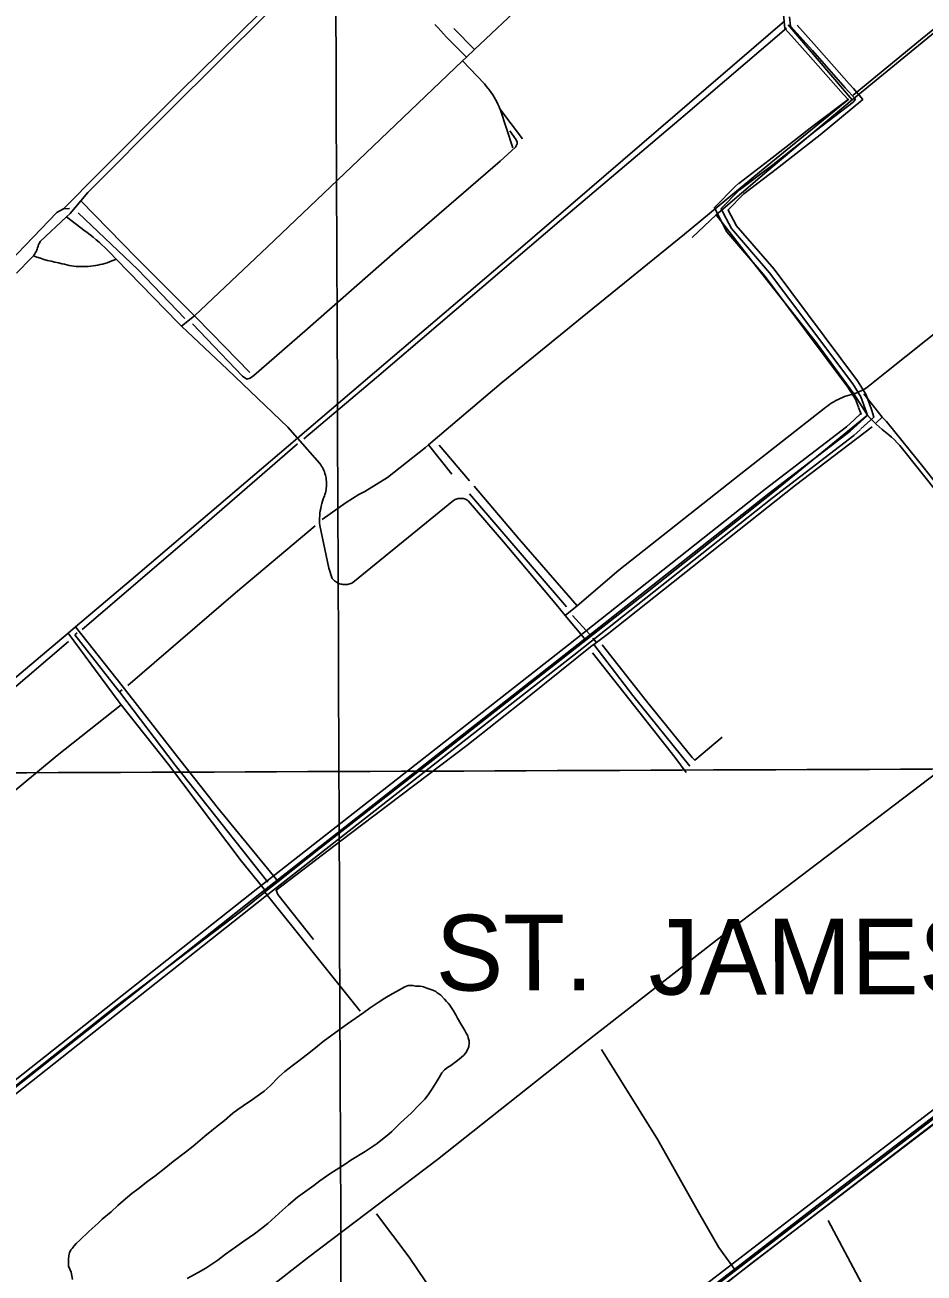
# Model space of a CAD drawing. Extents: x 3419139 to 3457078, y 540382 to 565875.
# Drawn here: x 3427669 to 3430044, y 556590 to 559887 of the extents above; entities that cross this region are included whole.
import ezdxf

# ---------------------------------------------------------------- set-up
doc = ezdxf.new("R2010")
doc.units = 0
for name, color, linetype in [('V-DTCH-CNTR', 7, 'Continuous'), ('V-GRID-MAJR', 7, 'Continuous'), ('V-ROAD-CNTR', 7, 'Continuous'), ('V-SITE-VEGE', 7, 'Continuous'), ('V-TOPO-GNAM-IDEN', 7, 'Continuous'), ('V-TOPO-SHOR', 7, 'Continuous')]:
    doc.layers.add(name, color=color, linetype=linetype)

msp = doc.modelspace()

# ---------------------------------------------------------------- linework, layer by layer
at = {"layer": 'V-DTCH-CNTR'}
for p, q in [((3428856.856, 559822.829), (3428801.523, 559878.1410000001)), ((3429684.8540000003, 559887.773), (3429853.677, 559689.77)), ((3428923.6720000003, 559665.7220000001), (3428982.994, 559586.514)), ((3428843.151, 558683.1900000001), (3428762.928, 558777.204)), ((3429127.292, 558353.085), (3429095.845, 558327.442)), ((3427923.717, 558091.468), (3427753.973, 557957.6410000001)), ((3429385.561, 557953.392), (3429415.276, 557912.434)), ((3428302.3540000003, 557596.366), (3428554.677, 557282.166))]:
    msp.add_line(p, q, dxfattribs=at)
for points in [[(3429853.677, 559689.77), (3430082.397, 559876.9720000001), (3430320.146, 560068.611), (3430369.134, 560108.099), (3430639.949, 560331.625), (3430956.687, 560585.09), (3431147.6240000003, 560740.107), (3431172.966, 560760.681), (3431507.447, 561035.132), (3431758.2800000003, 561244.818), (3432070.7600000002, 561502.703), (3432217.62, 561622.799), (3432367.171, 561745.096), (3432625.315, 561955.827), (3432637.14, 561965.481), (3432783.183, 562093.137), (3432796.327, 562104.628), (3432946.943, 562228.147)], [(3428083.127, 559091.551), (3428116.887, 559118.654), (3428309.612, 559300.99), (3428569.427, 559548.786), (3428825.11, 559792.561), (3428835.3540000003, 559802.328), (3428856.856, 559822.829), (3429121.949, 560073.7660000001), (3429396.272, 560338.263), (3429451.2800000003, 560390.3420000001), (3429662.879, 560590.671), (3429947.5160000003, 560858.14), (3430055.9020000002, 560962.301), (3430193.71, 561094.741), (3430518.281, 561407.3250000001), (3430543.136, 561431.262), (3430886.35, 561751.719)], [(3427647.145, 559231.325), (3427686.94, 559272.447), (3427689.348, 559274.87), (3427691.603, 559277.4400000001), (3427693.694, 559280.145), (3427695.613, 559282.976), (3427697.356, 559285.919), (3427698.912, 559288.966), (3427700.276, 559292.104), (3427701.444, 559295.319), (3427702.41, 559298.602), (3427703.852, 559302.876), (3427705.519, 559307.0700000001), (3427707.4080000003, 559311.169), (3427709.511, 559315.16), (3427778.7460000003, 559380.196), (3427788.506, 559389.363), (3427817.238, 559422.969), (3427835.68, 559444.534), (3428051.134, 559661.573), (3428308.594, 559917.831)], [(3427360.659, 557923.958), (3427670.441, 558185.442), (3427783.274, 558280.7710000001), (3427802.4390000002, 558296.962), (3427949.772, 558421.442), (3428389.025, 558795.595), (3428622.3000000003, 558994.554), (3428971.417, 559292.4130000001), (3429342.221, 559611.182), (3429676.021, 559898.082)], [(3428835.3540000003, 559802.328), (3428782.2630000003, 559855.382), (3428774.952, 559863.823), (3428767.473, 559872.118), (3428759.828, 559880.259), (3428752.019, 559888.242)], [(3428825.11, 559792.561), (3428882.79, 559731.533), (3428887.506, 559726.091), (3428892.044, 559720.5), (3428896.401, 559714.768), (3428900.5700000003, 559708.8960000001), (3428904.548, 559702.8960000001), (3428908.33, 559696.768), (3428911.914, 559690.524), (3428915.295, 559684.165), (3428918.468, 559677.703), (3428921.431, 559671.1410000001), (3428923.6720000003, 559665.7220000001), (3428924.184, 559664.487), (3428957.447, 559562.868)], [(3429853.677, 559689.77), (3429628.769, 559500.486), (3429494.869, 559385.652), (3429431.393, 559325.5970000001)], [(3427817.238, 559422.969), (3427963.256, 559272.732), (3428116.887, 559118.654), (3428162.8170000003, 559072.589), (3428263.519, 558968.95)], [(3429894.018, 558856.152), (3429857.951, 558913.025), (3429759.008, 559048.199), (3429600.886, 559248.77), (3429494.869, 559385.652)], [(3428451.5670000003, 558616.589), (3428453.099, 558622.836), (3428454.86, 558629.023), (3428456.844, 558635.14), (3428458.602, 558639.078), (3428460.17, 558643.0970000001), (3428461.553, 558647.182), (3428462.741, 558651.327), (3428463.734, 558655.526), (3428464.531, 558659.763), (3428465.127, 558664.035), (3428465.524, 558668.33), (3428465.72, 558672.639), (3428465.714, 558676.95), (3428465.507, 558681.259), (3428465.1, 558685.552), (3428464.492, 558689.822), (3428463.685, 558694.059), (3428462.681, 558698.253), (3428461.481, 558702.3960000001), (3428460.091, 558706.478), (3428458.512, 558710.49), (3428456.744, 558714.426), (3428454.796, 558718.275), (3428452.673, 558722.026), (3428450.373, 558725.676), (3428447.907, 558729.215), (3428389.025, 558795.595), (3428363.232, 558824.67), (3428203.847, 558977.519), (3428083.127, 559091.551), (3428073.5100000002, 559100.636), (3427910.022, 559269.099), (3427894.576, 559285.014), (3427887.433, 559292.327), (3427880.142, 559299.491), (3427872.708, 559306.505), (3427865.128, 559313.366), (3427857.413, 559320.069), (3427849.561, 559326.612), (3427841.576, 559332.9940000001), (3427833.464, 559339.214), (3427825.227, 559345.264), (3427816.865, 559351.143), (3427778.7460000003, 559380.196)], [(3427691.603, 559277.4400000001), (3427700.8680000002, 559274.155), (3427710.201, 559271.0650000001), (3427719.597, 559268.175), (3427729.053, 559265.482), (3427738.5640000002, 559262.9890000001), (3427748.1240000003, 559260.698), (3427757.731, 559258.609), (3427767.379, 559256.724), (3427773.523, 559255.049), (3427779.718, 559253.5750000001), (3427785.957, 559252.297), (3427792.234, 559251.219), (3427798.541, 559250.345), (3427804.8740000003, 559249.6730000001), (3427811.225, 559249.204), (3427817.588, 559248.938), (3427823.953, 559248.877), (3427830.3200000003, 559249.02), (3427836.679, 559249.366), (3427843.024, 559249.917), (3427849.346, 559250.671), (3427855.644, 559251.627), (3427861.907, 559252.782), (3427868.126, 559254.14), (3427874.303, 559255.696), (3427880.4250000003, 559257.447), (3427886.489, 559259.395), (3427892.485, 559261.537), (3427898.41, 559263.87), (3427904.257, 559266.3910000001), (3427910.022, 559269.099)], [(3430312.216, 559264.603), (3429944.632, 558971.028), (3429896.179, 558932.057), (3429891.77, 558929.008), (3429887.239, 558926.14), (3429882.594, 558923.46), (3429877.845, 558920.973), (3429872.998, 558918.682), (3429868.062, 558916.593), (3429863.042, 558914.704), (3429857.951, 558913.025), (3429851.815, 558911.4990000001), (3429845.735, 558909.765), (3429839.716, 558907.827), (3429833.7660000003, 558905.687), (3429827.892, 558903.346), (3429822.1010000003, 558900.811), (3429816.397, 558898.079), (3429810.79, 558895.156), (3429805.285, 558892.047), (3429799.8880000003, 558888.752), (3429794.6040000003, 558885.279), (3429789.443, 558881.627), (3429784.407, 558877.806), (3429779.502, 558873.814), (3429559.74, 558701.837), (3429237.853, 558447.281), (3429127.292, 558353.085)], [(3428766.545, 557961.274), (3429049.56, 558182.9990000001), (3429150.197, 558261.8470000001), (3429313.361, 558389.687), (3429648.8710000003, 558655.4400000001), (3429894.018, 558856.152)], [(3429894.018, 558856.152), (3429901.534, 558848.294), (3429909.235, 558840.612), (3429917.109, 558833.112), (3429925.1580000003, 558825.799), (3429933.377, 558818.676), (3429941.759, 558811.745), (3429950.299, 558805.014), (3429957.9590000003, 558798.183), (3429965.428, 558791.144), (3429972.698, 558783.901), (3429979.768, 558776.46), (3430139.082, 558576.262), (3430206.832, 558487.6900000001), (3430234.275, 558451.811), (3430395.049, 558223.572)], [(3429127.292, 558353.085), (3428974.6380000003, 558529.093), (3428855.3200000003, 558668.928)], [(3429072.651, 558355.432), (3428933.416, 558522.281), (3428839.507, 558630.53), (3428837.2090000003, 558632.035), (3428834.799, 558633.346), (3428832.288, 558634.458), (3428829.6950000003, 558635.361), (3428827.037, 558636.049), (3428824.3310000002, 558636.5160000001), (3428821.595, 558636.764), (3428818.8510000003, 558636.787), (3428816.113, 558636.584), (3428813.399, 558636.158), (3428810.731, 558635.513), (3428808.1240000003, 558634.653), (3428805.596, 558633.582), (3428803.163, 558632.308), (3428800.845, 558630.839), (3428535.287, 558414.321), (3428532.586, 558412.963), (3428529.796, 558411.795), (3428526.931, 558410.827), (3428524.009, 558410.059), (3428521.037, 558409.498), (3428518.035, 558409.143), (3428515.014, 558409), (3428511.991, 558409.0650000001), (3428508.978, 558409.3420000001), (3428505.992, 558409.827), (3428503.049, 558410.522), (3428500.162, 558411.417), (3428497.342, 558412.51), (3428494.605, 558413.7980000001), (3428491.964, 558415.275), (3428489.432, 558416.932), (3428487.024, 558418.759), (3428484.7460000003, 558420.7490000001), (3428482.614, 558422.894), (3428480.636, 558425.181), (3428472.061, 558452.5650000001), (3428447.684, 558565.465), (3428447.346, 558571.888), (3428447.245, 558578.318), (3428447.379, 558584.7490000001), (3428447.7490000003, 558591.17), (3428448.353, 558597.574), (3428449.191, 558603.949), (3428450.262, 558610.292), (3428451.5670000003, 558616.589)], [(3429072.651, 558355.432), (3429095.845, 558327.442), (3429150.197, 558261.8470000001)], [(3427802.4390000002, 558296.962), (3427925.866, 558141.218), (3428071.997, 557953.887)], [(3427783.274, 558280.7710000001), (3427915.742, 558101.581), (3427923.717, 558091.468), (3428048.0270000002, 557933.837)], [(3429385.561, 557953.392), (3429290.69, 558073.894), (3429168.43, 558228.829)], [(3429193.67, 558249.676), (3429310.514, 558100.76), (3429430.924, 557952.564)], [(3429430.924, 557952.564), (3429438.357, 557945.116), (3429510.352, 558005.796)], [(3428766.545, 557961.274), (3428450.035, 557713.626), (3428337.88, 557625.058), (3428305.383, 557598.811), (3428302.3540000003, 557596.366), (3428239.023, 557545.221), (3427910.11, 557295.107), (3427522.846, 556989.259), (3427215.021, 556745.319), (3427048.697, 556615.306)], [(3427753.973, 557957.6410000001), (3427416.344, 557677.778), (3427058.855, 557384.2930000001)], [(3428048.0270000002, 557933.837), (3428240.555, 557679.648), (3428305.383, 557598.811)], [(3428337.88, 557625.058), (3428176.639, 557821.208), (3428071.997, 557953.887)], [(3430678.9450000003, 557466.131), (3430410.847, 557260.59), (3430348.424, 557212.706), (3430050.899, 556984.473), (3429713.295, 556725.687), (3429545.367, 556596.567), (3429339.694, 556438.425), (3429090.213, 556247.741), (3428991.467, 556171.965), (3428799.774, 556024.866), (3428589.6720000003, 555861.6460000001), (3428508.09, 555798.2710000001), (3428179.173, 555545.677), (3428020.862, 555425.238), (3427990.4390000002, 555402.0920000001), (3427933.417, 555358.711), (3427873.965, 555313.3150000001), (3427631.808, 555128.405), (3427476.264, 555006.924), (3427443.144, 554981.055), (3427144.341, 554749.335), (3427103.053, 554717.314)], [(3429545.367, 556596.567), (3429501.281, 556657.362), (3429447.5810000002, 556751.295), (3429340.184, 556941.9230000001), (3429191.444, 557180.921)], [(3428991.467, 556171.965), (3428884.0330000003, 556336.371), (3428684.301, 556632.028), (3428597.501, 556746.714)], [(3430036.057, 556283.17), (3429983.551, 556371.883), (3429878.556, 556563.158), (3429790.148, 556729.482)]]:
    msp.add_lwpolyline(points, dxfattribs=at)
at = {"layer": 'V-GRID-MAJR'}
for points in [[(3428547.802, 545795.094), (3428523.127, 551854.157), (3428498.443, 557915.153), (3428473.759, 563976.166), (3428473.751, 563978.083)], [(3423224.717, 557894.059), (3428498.443, 557915.153), (3433772.166, 557937.014), (3439045.886, 557959.642), (3444319.603, 557983.0380000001), (3449593.316, 558007.2), (3454867.026, 558032.129)]]:
    msp.add_spline(points, degree=3, dxfattribs=at)
at = {"layer": 'V-ROAD-CNTR'}
for points in [[(3429687.9255863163, 559909.0671555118), (3429690.637580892, 559884.55320454), (3429748.784464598, 559819.4633347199), (3429834.9992921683, 559721.6315303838), (3429862.545237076, 559691.1505913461), (3429856.6932487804, 559683.4286067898), (3429759.7744426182, 559609.04875555), (3429644.112673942, 559518.1619373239), (3429555.694850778, 559450.645072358), (3429508.015946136, 559402.3261689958), (3429513.9059343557, 559389.538194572), (3429535.3648914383, 559349.320275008), (3429635.6976907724, 559232.4765086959), (3429855.083252, 558939.1710953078), (3429876.4922091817, 558905.244163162), (3429891.542179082, 558863.968245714), (3429893.9961741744, 558856.061261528), (3429848.277265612, 558814.4263447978), (3429633.430695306, 558649.2676751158), (3429113.915734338, 558238.0834974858), (3428293.893374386, 557595.6297823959), (3427459.7930425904, 556935.57410251), (3426138.184685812, 555905.6081624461), (3425524.962912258, 555427.3671189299)], [(3429693.195575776, 559934.106105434), (3429672.174617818, 559915.02814359), (3429676.255609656, 559878.137217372), (3429685.636590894, 559867.636238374)], [(3429708.601544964, 559886.959199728), (3429760.0044421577, 559829.4183148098), (3429846.1912697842, 559731.6195104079), (3429856.075250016, 559720.6825322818)], [(3429685.636590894, 559867.636238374), (3429737.564487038, 559809.50835463), (3429823.8073145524, 559711.64355036), (3429830.67830081, 559704.0405655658)], [(3429857.332247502, 559719.291535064), (3429881.669198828, 559690.661592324), (3429768.9744242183, 559597.201779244), (3429653.29865557, 559506.3029610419), (3429568.0128261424, 559441.1770912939)], [(3429856.075250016, 559720.6825322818), (3429857.332247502, 559719.291535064)], [(3429832.9682962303, 559701.5065706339), (3429843.0872759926, 559690.3095930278), (3429750.574461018, 559620.8957318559), (3429634.9266923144, 559530.0209136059), (3429554.770852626, 559468.813036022)], [(3429830.67830081, 559704.0405655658), (3429832.9682962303, 559701.5065706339)], [(3429553.9718542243, 559468.2030372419), (3429545.755870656, 559461.9290497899), (3429490.0509820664, 559405.4761626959), (3429500.464961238, 559382.8642079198), (3429522.9089163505, 559340.8012920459), (3429523.150915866, 559340.51929261)], [(3429568.0128261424, 559441.1770912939), (3429565.6338309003, 559439.3610949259), (3429525.9809102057, 559399.1761752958), (3429527.346907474, 559396.2121812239), (3429546.341869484, 559360.6112524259)], [(3429546.341869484, 559360.6112524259), (3429547.820866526, 559357.8392579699), (3429647.406667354, 559241.865489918), (3429867.4512272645, 558947.6790782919), (3429890.034182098, 558911.891149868), (3429899.331163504, 558886.3942008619)], [(3433081.895798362, 559331.5273105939), (3432807.4653472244, 559122.4147288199), (3432036.1198899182, 558531.9519097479), (3431377.287207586, 558027.9189178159), (3430607.697746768, 557435.1881032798), (3429763.04843607, 556788.385396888), (3429045.355871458, 556235.7025022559), (3428369.1832238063, 555717.4655387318), (3427538.8678844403, 555082.0678095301), (3427196.066570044, 554815.3183430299)], [(3433103.852754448, 559331.8683099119), (3432816.60232895, 559110.5187526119), (3432045.235871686, 558520.0399335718), (3431386.4211893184, 558016.0199416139), (3430616.833728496, 557423.291127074), (3429772.184417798, 556776.4884206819), (3429054.493853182, 556223.8075260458), (3428378.3032055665, 555705.5565625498), (3427548.031866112, 555070.1928332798), (3427205.27855162, 554803.4803667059)], [(3429523.150915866, 559340.51929261), (3429623.98871419, 559223.0875274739), (3429842.7152767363, 558930.663112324), (3429862.950236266, 558898.597176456), (3429870.6522208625, 558877.473218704)], [(3429899.331163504, 558886.3942008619), (3429905.7601506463, 558868.7632361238), (3429911.150139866, 558851.3952708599), (3429877.049208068, 558820.3403329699)], [(3429870.846220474, 558876.94021977), (3429877.3242075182, 558859.1732553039), (3429876.842208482, 558860.7272521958), (3429859.071244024, 558844.5442845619)], [(3429859.071244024, 558844.5442845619), (3429838.6392848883, 558825.937321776), (3429624.204713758, 558661.09565146), (3429104.635752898, 558249.8684739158), (3428982.208997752, 558153.95166575)], [(3429875.577211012, 558818.9993356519), (3429857.9152463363, 558802.9153678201), (3429642.656676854, 558637.4396987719), (3429123.1957157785, 558226.298521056), (3428998.7839646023, 558128.8267159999)], [(3428982.208997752, 558153.95166575), (3428284.6133929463, 557607.414758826), (3427605.4907511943, 557069.9988336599)], [(3428998.7839646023, 558128.8267159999), (3428303.1733558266, 557583.8448059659), (3427623.5057151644, 557045.9978816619)], [(3430921.5081191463, 557639.014695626), (3430625.9697102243, 557411.3941508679), (3429781.320399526, 556764.5914444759), (3429063.631834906, 556211.912549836), (3428387.423187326, 555693.6475863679), (3427557.195847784, 555058.31785703), (3427214.490533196, 554791.6423903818)]]:
    msp.add_lwpolyline(points, dxfattribs=at)
at = {"layer": 'V-SITE-VEGE'}
for points in [[(3428317.3000000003, 557084.937), (3428339.953, 557108.225), (3428355.741, 557122.604), (3428378.386, 557140.061), (3428392.795, 557150.674), (3428412.356, 557165.735), (3428419.217, 557171.553), (3428441.525, 557189.354), (3428456.6210000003, 557202.0210000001), (3428479.952, 557218.792), (3428495.394, 557230.429), (3428521.125, 557248.5700000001), (3428564.356, 557278.344), (3428580.826, 557290.667), (3428604.4990000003, 557307.094), (3428619.595, 557316.677), (3428638.805, 557327.9670000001), (3428650.127, 557333.782), (3428672.4250000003, 557346.096), (3428681.342, 557349.514), (3428693.683, 557350.186), (3428700.88, 557348.462), (3428709.451, 557348.111), (3428713.221, 557347.763), (3428718.362, 557347.071), (3428721.79, 557346.725), (3428726.5870000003, 557344.321), (3428730.701, 557343.286), (3428741.324, 557339.504), (3428746.12, 557337.439), (3428753.9990000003, 557333.661), (3428758.109, 557330.572), (3428762.222, 557328.166), (3428767.358, 557324.389), (3428777.633, 557314.0920000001), (3428782.767, 557307.915), (3428786.8740000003, 557303.455), (3428791.326, 557297.622), (3428794.0640000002, 557293.846), (3428800.9080000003, 557283.21), (3428806.723, 557272.235), (3428811.855, 557263.316), (3428820.068, 557248.22), (3428831.014, 557230.724), (3428834.778, 557223.863), (3428838.54, 557216.66), (3428839.906, 557211.86), (3428841.952, 557203.629), (3428842.288, 557197.8), (3428841.592, 557188.546), (3428839.186, 557182.033), (3428833.347, 557172.442), (3428827.5100000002, 557165.25), (3428816.187, 557155.665), (3428807.607, 557148.818), (3428793.54, 557138.892), (3428785.307, 557133.417), (3428777.414, 557126.911), (3428770.549, 557119.378)], [(3428770.549, 557119.378), (3428762.992, 557106.703), (3428757.839, 557097.797), (3428744.787, 557076.557), (3428734.142, 557061.484), (3428724.872, 557049.841), (3428708.396, 557033.059), (3428689.862, 557013.542), (3428660.348, 556986.15), (3428638.039, 556964.578), (3428630.832, 556958.074), (3428599.262, 556932.74), (3428591.373, 556926.924), (3428568.043, 556911.523), (3428530.304, 556888.255), (3428514.866, 556877.9890000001), (3428491.536, 556862.932), (3428474.039, 556851.981), (3428448.306, 556834.184), (3428432.18, 556821.863), (3428389.291, 556790.373), (3428365.27, 556770.518), (3428349.826, 556756.479), (3428310.361, 556721.219), (3428293.5470000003, 556707.522), (3428275.705, 556694.1730000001), (3428247.572, 556674.665), (3428229.043, 556661.661), (3428198.85, 556639.753), (3428178.605, 556624.008), (3428147.386, 556603.477), (3428127.145, 556591.8420000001), (3428097.644, 556576.108)], [(3427795.275, 556573.375), (3427791.183, 556592.578), (3427788.107, 556600.466), (3427784.687, 556608.697), (3427784.3510000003, 556613.498), (3427784.365, 556626.181), (3427785.406, 556636.808), (3427787.128, 556643.6630000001), (3427790.223, 556651.544), (3427793.6550000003, 556655.312), (3427799.492, 556662.16), (3427804.64, 556667.983), (3427815.2800000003, 556677.912), (3427837.245, 556698.799), (3427846.8540000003, 556708.386), (3427862.984, 556722.4230000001), (3427873.619, 556732.354), (3427896.9560000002, 556752.209), (3427914.804, 556768.986), (3427928.872, 556781.311), (3427951.865, 556800.14), (3427968.335, 556813.147), (3427994.068, 556832.658), (3428012.596, 556846.007), (3428041.078, 556868.943), (3428060.98, 556884.6900000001), (3428093.578, 556909.334), (3428113.823, 556925.767), (3428144.363, 556951.442), (3428162.553, 556967.1900000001), (3428180.049, 556980.54), (3428196.521, 556993.547), (3428218.142, 557012.721), (3428231.866, 557022.645), (3428245.2430000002, 557031.886), (3428270.634, 557048.9990000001), (3428300.828, 557070.902), (3428317.3000000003, 557084.937)]]:
    msp.add_lwpolyline(points, dxfattribs=at)
at = {"layer": 'V-TOPO-SHOR'}
for p, q in [((3429884.968, 558913.0970000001), (3429932.574, 558851.0160000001)), ((3429932.574, 558851.0160000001), (3429917.484, 558836.086)), ((3428796.282, 558700.312), (3428735.0100000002, 558777.855)), ((3428842.995, 558648.784), (3429099.56, 558350.519)), ((3429115.5100000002, 558327.225), (3429160.224, 558277.674)), ((3427807.37, 558281.17), (3427800.948, 558276.322)), ((3429169.0100000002, 558267.7660000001), (3429178.185, 558255.859)), ((3427926.032, 558130.828), (3427919.079, 558125.471)), ((3428066.436, 557931.8960000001), (3428310.634, 557622.781))]:
    msp.add_line(p, q, dxfattribs=at)
for points in [[(3431133.2, 560741.518), (3430942.103, 560589.049), (3430708.643, 560401.0920000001), (3430436.722, 560177.964), (3430266.893, 560037.1950000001), (3430034.572, 559847.656), (3429856.071, 559701.585)], [(3428289.199, 559918.507), (3428078.376, 559710.6410000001), (3427864.311, 559495.816), (3427770.703, 559401.85)], [(3429680.045, 559879.2980000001), (3429407.065, 559645.142), (3429086.494, 559373.608), (3428597.5500000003, 558956.26), (3428405.935, 558794.04)], [(3429844.575, 559691.267), (3429628.88, 559515.463), (3429411.145, 559334.626), (3429155.1, 559126.808), (3428927.131, 558940.7), (3428735.0100000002, 558777.855), (3428726.75, 558770.855), (3428626.663, 558691.583), (3428566.724, 558654.4670000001), (3428550.594, 558646.572), (3428517.861, 558626.117), (3428454.264, 558580.878)], [(3428949.9560000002, 559607.365), (3428966.1720000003, 559584.089), (3428969.223, 559577.6950000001), (3428969.535, 559572.936), (3428965.019, 559564.301), (3428923.94, 559527.808), (3428646.9930000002, 559288.407), (3428408.6180000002, 559078.4130000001), (3428274.153, 558961.214), (3428263.718, 558953.879), (3428255.364, 558952.05), (3428243.613, 558959.3960000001), (3428111.429, 559097.699)], [(3427786.5670000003, 559402.751), (3427770.703, 559401.85), (3427753.881, 559391.856), (3427628.68, 559261.414)], [(3428091.475, 559111.534), (3427967.061, 559241.377), (3427809.7260000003, 559390.838)], [(3429906.38, 558825.762), (3429704.335, 558671.541), (3429457.87, 558476.023), (3429206.673, 558277.473), (3429178.185, 558255.859), (3429171.488, 558250.778), (3429167.531, 558247.775), (3428996.216, 558110.93), (3428835.989, 557983.63)], [(3430188.748, 558531.317), (3430043.973, 558716.812), (3429944.4560000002, 558839.883), (3429932.574, 558851.0160000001)], [(3428389.373, 558780.577), (3428103.401, 558532.888), (3427820.076, 558290.759)], [(3428435.639, 558564.453), (3428225.373, 558386.99), (3427941.369, 558142.6410000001)], [(3427800.948, 558276.322), (3427918.044, 558126.829), (3427919.079, 558125.471), (3428066.436, 557931.8960000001)], [(3427784.302, 558258.269), (3427449.7260000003, 557973.734), (3427382.415, 557917.3470000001)], [(3429425.2600000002, 557928.9180000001), (3429274.66, 558115.689), (3429171.488, 558250.778)], [(3428835.989, 557983.63), (3428525.3170000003, 557748.841), (3428332.322, 557601.707), (3428337.012, 557590.728), (3428430.933, 557471.475)], [(3430078.056, 557912.432), (3429495.934, 557469.462), (3429136.613, 557189.268), (3428758.455, 556890.285), (3428417.969, 556632.018), (3428020.989, 556322.084), (3427710.31, 556081.026), (3427434.151, 555866.578), (3427426.299, 555855.613), (3427429.426, 555847.7710000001), (3427434.122, 555841.4940000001), (3427542.1240000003, 555698.712), (3427828.571, 555325.273), (3427828.557, 555312.731), (3427472.379, 555041.9400000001), (3427133.458, 554778.9670000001)], [(3430344.822, 557192.127), (3430039.322, 556960.904), (3429585.862, 556614.979), (3429179.463, 556294.082), (3429226.383, 556199.968), (3429365.534, 555881.567), (3429398.3880000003, 555825.094)]]:
    msp.add_lwpolyline(points, dxfattribs=at)

# ---------------------------------------------------------------- texts
at = {"layer": 'V-TOPO-GNAM-IDEN'}
for s, rotation, p in [('ST.', 0.08799162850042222, (3428754.0512251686, 557336.33245308)), ('JAMES', 0.08799162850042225, (3429316.5093291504, 557325.634322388))]:
    msp.add_text(s, height=199.99959800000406, rotation=rotation, dxfattribs=at).set_placement(p)

doc.saveas('drawing.dxf')
